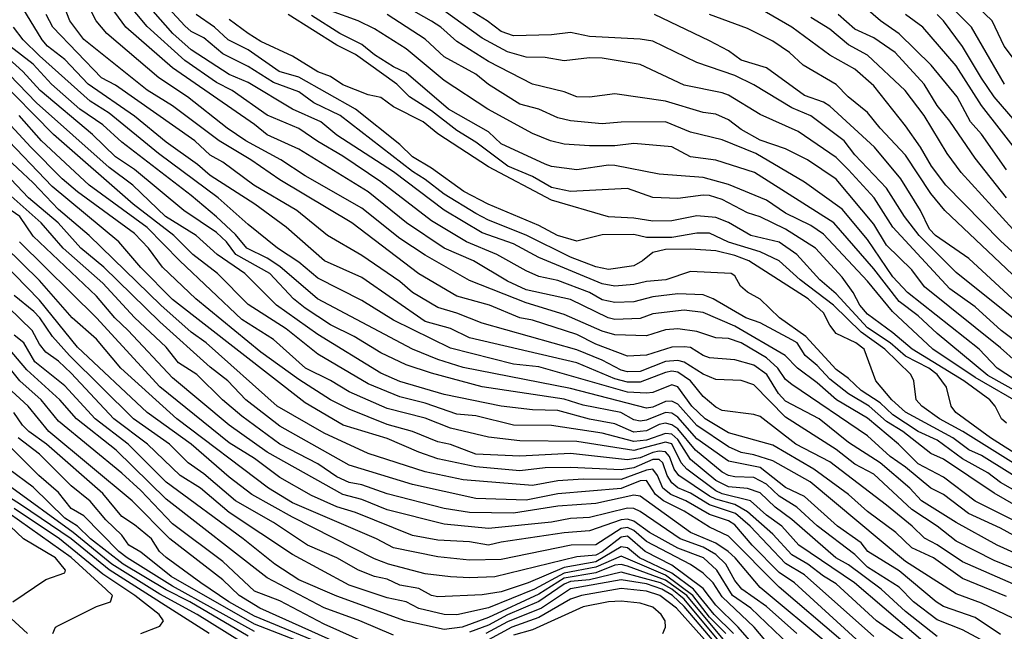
# Model space of a CAD drawing. Header units: metres. Extents: x -51132 to -49532, y -231222 to -229437.
# Tile 659 of 691: x -50161 to -50083, y -229675 to -229627. Entities that reach past the tile are written whole.
import ezdxf

# ---------------------------------------------------------------- set-up
doc = ezdxf.new("R2010")
doc.units = ezdxf.units.M
for name, color, linetype in [('CONTOUR_HALF', 8, 'Continuous'), ('CONTOUR_INDEX', 1, 'Continuous'), ('CONTOUR_INTER', 3, 'Continuous')]:
    doc.layers.add(name, color=color, linetype=linetype)

msp = doc.modelspace()

# ---------------------------------------------------------------- linework, layer by layer
at = {"layer": 'CONTOUR_HALF'}
for points, elevation in [([(-50080.08, -229663.963), (-50084.58, -229661.166), (-50085.58, -229660.728), (-50086.837, -229659.759), (-50090.58, -229657.738), (-50091.673, -229656.759), (-50092.934, -229655.259), (-50093.846, -229652.759), (-50094.518, -229652.259), (-50096.08, -229651.498), (-50096.58, -229650.859), (-50097.08, -229649.866), (-50098.277, -229648.759), (-50102.968, -229645.759), (-50104.08, -229645.333), (-50105.58, -229644.964), (-50107.58, -229644.831), (-50109.58, -229644.866), (-50110.58, -229645.09), (-50111.383, -229645.759), (-50112.08, -229646.147), (-50114.08, -229646.436), (-50115.08, -229646.226), (-50117.08, -229645.477), (-50120.58, -229643.729), (-50123.58, -229642.528), (-50124.58, -229642.009), (-50127.08, -229640.491), (-50128.58, -229639.311), (-50129.58, -229638.693), (-50135.316, -229634.259), (-50137.394, -229633.259), (-50138.58, -229632.373), (-50140.58, -229631.641), (-50142.58, -229630.371), (-50144.58, -229629.36), (-50146.08, -229628.108), (-50147.08, -229627.591), (-50147.58, -229627.157), (-50151.164, -229623.259)], 56.5), ([(-50079.03, -229666.759), (-50083.58, -229664.163), (-50087.58, -229661.458), (-50088.58, -229661.019), (-50090.798, -229659.259), (-50092.08, -229658.481), (-50093.464, -229657.259), (-50095.08, -229656.299), (-50096.58, -229655.122), (-50097.58, -229654.034), (-50098.512, -229653.259), (-50099.161, -229652.259), (-50099.58, -229652.008), (-50102.08, -229650.671), (-50103.214, -229650.259), (-50105.788, -229648.759), (-50106.58, -229648.455), (-50108.58, -229648.366), (-50110.58, -229648.601), (-50112.08, -229648.99), (-50113.58, -229649.068), (-50114.58, -229648.832), (-50115.587, -229648.259), (-50118.08, -229647.311), (-50119.58, -229646.984), (-50120.58, -229646.56), (-50122.921, -229645.259), (-50125.301, -229644.259), (-50128.08, -229642.576), (-50132.08, -229639.514), (-50135.08, -229637.48), (-50137.08, -229636.311), (-50138.58, -229635.268), (-50141.08, -229634.229), (-50143.854, -229632.259), (-50145.08, -229631.628), (-50147.58, -229629.902), (-50150.58, -229627.209), (-50153.033, -229624.259)], 55.5), ([(-50078.08, -229669.664), (-50083.08, -229666.919), (-50085.612, -229665.759), (-50087.58, -229664.263), (-50088.58, -229663.758), (-50090.58, -229662.093), (-50091.788, -229661.259), (-50093.58, -229659.601), (-50099.58, -229655.559), (-50100.08, -229655.138), (-50100.678, -229654.259), (-50101.58, -229653.44), (-50103.58, -229652.253), (-50104.58, -229651.916), (-50105.58, -229651.854), (-50107.08, -229651.346), (-50108.58, -229651.147), (-50109.58, -229651.212), (-50111.08, -229651.682), (-50113.58, -229651.623), (-50114.58, -229651.316), (-50117.58, -229650), (-50120.58, -229649.073), (-50125.08, -229647.325), (-50128.58, -229645.302), (-50130.58, -229643.983), (-50133.58, -229641.593), (-50138.08, -229639.039), (-50139.995, -229637.759), (-50142.761, -229636.259), (-50144.247, -229635.259), (-50147.382, -229632.759), (-50149.642, -229631.259), (-50153.766, -229627.759), (-50154.6, -229626.759), (-50155.58, -229624.832)], 54.5), ([(-50082.76, -229631.759), (-50085.353, -229627.259), (-50087.879, -229624.759)], 65.5), ([(-50079.704, -229647.259), (-50083.08, -229644.16), (-50087.388, -229639.759), (-50088.52, -229638.259), (-50089.397, -229636.759), (-50090.58, -229635.08), (-50093.08, -229631.89), (-50094.58, -229630.575), (-50096.58, -229629.464), (-50099.58, -229627.265), (-50102.08, -229625.797)], 62.5), ([(-50080.58, -229670.699), (-50083.58, -229669.494), (-50086.58, -229667.957), (-50088.08, -229666.754), (-50090.08, -229665.456), (-50093.08, -229662.639), (-50094.58, -229661.857), (-50096.08, -229660.684), (-50100.08, -229658.146), (-50102.58, -229655.568), (-50103.58, -229655.223), (-50105.58, -229655.149), (-50106.58, -229654.732), (-50108.08, -229653.778), (-50108.58, -229653.649), (-50109.58, -229653.715), (-50111.58, -229654.526), (-50112.58, -229654.531), (-50113.08, -229654.408), (-50114.58, -229653.615), (-50116.58, -229652.8), (-50124.08, -229650.68), (-50126.08, -229649.891), (-50127.58, -229649.455), (-50129.58, -229648.259), (-50130.58, -229647.399), (-50133.58, -229645.329), (-50136.314, -229643.759), (-50138.724, -229641.759), (-50142.145, -229639.759), (-50144.58, -229637.936), (-50145.58, -229637.401), (-50146.802, -229636.259), (-50153.08, -229631.858), (-50154.181, -229631.259), (-50158.042, -229627.259), (-50158.566, -229626.259)], 53.5), ([(-50079.08, -229662.805), (-50083.861, -229659.759), (-50086.595, -229657.759), (-50086.968, -229657.259), (-50087.342, -229655.759), (-50088.077, -229654.759), (-50088.743, -229654.259), (-50090.58, -229653.303), (-50091.804, -229652.259), (-50093.58, -229651.052), (-50096.08, -229648.357), (-50097.372, -229647.259), (-50099.174, -229645.259), (-50100.58, -229644.287), (-50102.812, -229643.759), (-50104.58, -229642.713), (-50105.58, -229642.327), (-50107.08, -229642.197), (-50109.08, -229642.578), (-50110.58, -229642.604), (-50112.08, -229642.37), (-50114.08, -229642.282), (-50118.58, -229640.958), (-50123.58, -229638.311), (-50127.58, -229635.691), (-50128.729, -229634.759), (-50131.08, -229633.576), (-50132.08, -229632.817), (-50133.08, -229632.607), (-50135.08, -229631.831), (-50136.08, -229631.151), (-50137.08, -229630.786), (-50139.08, -229629.546), (-50141.58, -229628.38), (-50142.587, -229627.759), (-50144.08, -229626.643)], 57.5), ([(-50081.151, -229657.259), (-50085.08, -229654.993), (-50088.424, -229652.759), (-50091.612, -229649.759), (-50093.58, -229647.375), (-50097.08, -229643.637), (-50098.08, -229642.959), (-50100.08, -229641.988), (-50101.58, -229640.966), (-50104.58, -229639.707), (-50106.58, -229639.147), (-50110.08, -229638.897), (-50113.58, -229638.213), (-50114.08, -229638.189), (-50116.58, -229638.556), (-50118.58, -229638.298), (-50119.08, -229638.11), (-50122.58, -229636.483), (-50123.58, -229635.545), (-50126.738, -229633.759), (-50130.08, -229630.87), (-50131.08, -229630.391), (-50132.58, -229629.435), (-50133.58, -229628.624), (-50135.338, -229627.759), (-50137.58, -229626.335)], 58.5), ([(-50078.08, -229657.681), (-50083.332, -229654.259), (-50084.751, -229652.759), (-50090.43, -229648.259), (-50091.58, -229647.033), (-50093.58, -229644.078), (-50095.58, -229641.653), (-50098.58, -229639.54), (-50102.426, -229637.259), (-50105.08, -229636.178), (-50107.58, -229635.571), (-50109.58, -229634.757), (-50113.08, -229634.771), (-50114.58, -229634.906), (-50117.08, -229634.662), (-50118.08, -229634.422), (-50119.58, -229633.755), (-50121.08, -229633.355), (-50123.58, -229631.787), (-50124.58, -229630.981), (-50127.08, -229629.602), (-50128.58, -229628.212), (-50131.58, -229626.259)], 59.5), ([(-50078.08, -229654.988), (-50083.011, -229651.259), (-50085.08, -229649.402), (-50087.08, -229647.984), (-50091.58, -229643.095), (-50093.063, -229640.759), (-50095.08, -229638.548), (-50096.08, -229637.572), (-50099.08, -229635.527), (-50102.08, -229634.164), (-50104.58, -229632.646), (-50105.08, -229632.448), (-50108.08, -229631.847), (-50111.58, -229630.224), (-50114.58, -229629.707), (-50115.58, -229629.689), (-50117.58, -229629.925), (-50119.08, -229629.664), (-50120.58, -229629.643), (-50122.08, -229629.204), (-50124.08, -229628.128), (-50127.08, -229625.958)], 60.5), ([(-50082.116, -229648.759), (-50085.58, -229645.583), (-50088.217, -229643.759), (-50088.686, -229643.259), (-50089.408, -229641.759), (-50090.952, -229639.259), (-50093.025, -229636.759), (-50096.58, -229633.519), (-50097.08, -229633.193), (-50098.58, -229632.671), (-50101.58, -229630.476), (-50103.58, -229629.856), (-50104.58, -229629.128), (-50106.08, -229628.334), (-50110.445, -229626.259)], 61.5), ([(-50082.58, -229640.765), (-50085.08, -229637.636), (-50087.08, -229634.698), (-50088.08, -229633.453), (-50089.105, -229631.759), (-50091.408, -229629.259), (-50093.08, -229628.097), (-50094.58, -229627.407), (-50095.922, -229626.259)], 63.5), ([(-50081.23, -229637.759), (-50084.58, -229633.45), (-50086.58, -229630.312), (-50089.208, -229627.259), (-50090.577, -229626.259)], 64.5), ([(-50082.58, -229672.336), (-50086.08, -229670.905), (-50088.376, -229669.259), (-50090.08, -229668.466), (-50091.352, -229667.259), (-50093.58, -229665.598), (-50095.08, -229664.259), (-50097.832, -229662.259), (-50101.08, -229660.34), (-50104.58, -229659.381), (-50106.437, -229658.259), (-50107.49, -229657.259), (-50108.58, -229655.72), (-50109.08, -229655.584), (-50110.58, -229656.17), (-50111.08, -229656.241), (-50112.58, -229656.145), (-50119.58, -229654.161), (-50121.58, -229653.932), (-50126.58, -229652.681), (-50131.08, -229650.441), (-50133.58, -229648.896), (-50137.08, -229647.139), (-50138.58, -229645.862), (-50140.262, -229644.759), (-50142.58, -229642.89), (-50144.953, -229640.759), (-50149.666, -229637.259), (-50153.58, -229634.052), (-50155.08, -229633.113), (-50159.08, -229629.525), (-50160.378, -229628.259), (-50161.133, -229627.259)], 52.5), ([(-50090.58, -229675.857), (-50092.871, -229674.259), (-50096.08, -229671.321), (-50097.08, -229670.721), (-50098.315, -229669.759), (-50099.58, -229669.044), (-50101.08, -229667.402), (-50103.08, -229665.62), (-50104.08, -229665.037), (-50105.58, -229664.635), (-50106.08, -229664.383), (-50108.512, -229662.759), (-50108.873, -229662.259), (-50109.254, -229661.259), (-50109.58, -229660.888), (-50110.08, -229660.819), (-50110.58, -229660.919), (-50111.58, -229661.34), (-50112.58, -229661.503), (-50117.08, -229661.018), (-50121.08, -229661.213), (-50124.58, -229661.072), (-50126.58, -229660.297), (-50127.58, -229660.082), (-50129.58, -229659.258), (-50131.58, -229658.709), (-50134.58, -229657.507), (-50136.067, -229656.759), (-50138.58, -229655.163), (-50141.58, -229652.987), (-50146.711, -229648.759), (-50149.354, -229646.259), (-50150.454, -229644.759), (-50151.58, -229643.601), (-50156.08, -229640.295), (-50157.299, -229639.259), (-50159.787, -229636.759), (-50166.708, -229629.259)], 49.5), ([(-50083.08, -229675.335), (-50085.08, -229673.995), (-50087.58, -229673.117), (-50088.16, -229672.759), (-50091.08, -229670.297), (-50093.562, -229668.759), (-50094.08, -229668.087), (-50095.953, -229666.759), (-50098.58, -229664.415), (-50100.08, -229663.704), (-50102.08, -229662.123), (-50104.58, -229661.613), (-50107.08, -229659.845), (-50108.58, -229658.134), (-50109.08, -229657.814), (-50109.58, -229657.77), (-50111.08, -229658.374), (-50111.58, -229658.444), (-50112.08, -229658.336), (-50113.111, -229657.759), (-50116.08, -229657.187), (-50117.58, -229656.714), (-50124.08, -229655.729), (-50128.08, -229654.637), (-50130.08, -229653.977), (-50132.08, -229653.051), (-50134.187, -229651.759), (-50136.08, -229650.82), (-50138.08, -229649.515), (-50139.006, -229648.759), (-50140.864, -229646.759), (-50143.554, -229645.259), (-50144.297, -229644.259), (-50145.08, -229643.517), (-50147.674, -229641.759), (-50151.58, -229638.522), (-50153.08, -229637.523), (-50154.883, -229635.759), (-50159.026, -229632.259), (-50160.414, -229630.759), (-50162.08, -229629.273)], 51.5), ([(-50088.08, -229675.509), (-50090.58, -229673.526), (-50092.5, -229671.759), (-50095.08, -229669.828), (-50096.083, -229669.259), (-50099.58, -229666.231), (-50100.882, -229665.259), (-50102.08, -229664.123), (-50103.08, -229663.774), (-50104.58, -229663.645), (-50105.58, -229663.14), (-50107.58, -229661.492), (-50108.58, -229659.899), (-50109.08, -229659.484), (-50109.58, -229659.419), (-50111.08, -229659.954), (-50112.08, -229660.071), (-50114.58, -229659.402), (-50118.58, -229658.78), (-50121.58, -229658.764), (-50124.58, -229658.035), (-50126.08, -229657.887), (-50128.58, -229657.034), (-50130.58, -229656.53), (-50133.08, -229655.495), (-50137.08, -229653.143), (-50139.58, -229651.144), (-50142.58, -229649.225), (-50145.003, -229646.759), (-50146.947, -229645.259), (-50148.455, -229643.759), (-50151.692, -229641.259), (-50157.992, -229635.759), (-50162.58, -229631.121)], 50.5), ([(-50093.884, -229676.259), (-50099.376, -229671.259), (-50100.58, -229670.423), (-50102.706, -229668.259), (-50104.08, -229666.646), (-50104.58, -229666.334), (-50106.08, -229665.829), (-50107.956, -229664.759), (-50109.144, -229664.259), (-50109.768, -229663.759), (-50110.194, -229662.759), (-50110.58, -229662.253), (-50111.08, -229662.33), (-50113.08, -229663.07), (-50116.08, -229663.034), (-50118.08, -229663.184), (-50120.08, -229663.533), (-50125.58, -229663.106), (-50128.58, -229662.474), (-50133.08, -229660.999), (-50136.58, -229659.407), (-50140.287, -229657.259), (-50145.903, -229652.259), (-50147.08, -229651.399), (-50149.5, -229649.259), (-50155.171, -229643.759), (-50157.58, -229641.694), (-50159.58, -229639.585), (-50162.058, -229637.259)], 48.5), ([(-50096.58, -229676.212), (-50102.08, -229671.608), (-50104.065, -229669.259), (-50104.624, -229668.759), (-50105.58, -229668.099), (-50107.58, -229667.252), (-50111.58, -229664.396), (-50112.08, -229664.313), (-50115.08, -229664.965), (-50118.08, -229665.183), (-50121.58, -229665.743), (-50125.08, -229665.692), (-50127.08, -229665.366), (-50131.58, -229664.202), (-50133.58, -229663.487), (-50134.58, -229663.313), (-50135.58, -229662.859), (-50137.08, -229661.816), (-50140.08, -229660.26), (-50143.08, -229658.061), (-50144.614, -229656.759), (-50146.639, -229654.759), (-50148.08, -229653.844), (-50149.08, -229652.604), (-50151.58, -229650.231), (-50154.08, -229647.533), (-50157.219, -229644.759), (-50158.948, -229642.759), (-50161.58, -229640.429)], 47.5), ([(-50098.58, -229677.316), (-50102.83, -229673.259), (-50104.26, -229672.259), (-50105.507, -229670.259), (-50106.561, -229669.259), (-50108.58, -229668.502), (-50110.833, -229667.259), (-50112.08, -229666.357), (-50112.58, -229666.213), (-50113.08, -229666.266), (-50115.58, -229667.145), (-50117.58, -229667.303), (-50122.58, -229668.027), (-50123.58, -229668.272), (-50125.08, -229667.996), (-50127.58, -229667.872), (-50129.58, -229667.503), (-50134.08, -229665.674), (-50135.58, -229665.23), (-50137.58, -229664.332), (-50140.08, -229662.916), (-50142.08, -229661.409), (-50144.08, -229660.161), (-50149.58, -229655.726), (-50154.58, -229650.275), (-50160.681, -229644.259)], 46.5), ([(-50101.637, -229677.259), (-50103.831, -229674.759), (-50105.58, -229673.011), (-50106.58, -229671.707), (-50109.08, -229669.857), (-50111.186, -229668.759), (-50112.58, -229667.542), (-50113.08, -229667.646), (-50114.58, -229668.807), (-50115.08, -229669.047), (-50116.58, -229669.184), (-50123.08, -229670.762), (-50125.08, -229670.858), (-50126.58, -229670.785), (-50128.58, -229670.528), (-50131.489, -229669.759), (-50132.58, -229669.354), (-50139.08, -229666.055), (-50142.29, -229664.259), (-50144.08, -229662.882), (-50147.085, -229660.259), (-50150.566, -229657.759), (-50156.08, -229652.582), (-50159.08, -229648.861), (-50163.08, -229644.807)], 45.5), ([(-50104.794, -229675.259), (-50106.08, -229673.966), (-50107.4, -229672.259), (-50109.58, -229670.645), (-50113.08, -229669.145), (-50115.08, -229670.02), (-50117.58, -229670.481), (-50119.927, -229671.759), (-50123.58, -229673.233), (-50126.08, -229673.78), (-50127.08, -229673.756), (-50129.08, -229673.274), (-50130.08, -229672.759), (-50131.58, -229672.429), (-50134.58, -229671.422), (-50139.08, -229669), (-50144.08, -229665.685), (-50146.35, -229663.759), (-50147.964, -229662.759), (-50150.535, -229660.259), (-50153.207, -229658.259), (-50156.58, -229654.645), (-50157.58, -229653.688), (-50158.58, -229652.983), (-50159.08, -229652.364), (-50159.673, -229651.259), (-50161.58, -229649.42)], 44.5), ([(-50131.08, -229675.404), (-50133.736, -229674.259), (-50136.58, -229673.216), (-50141.08, -229670.845), (-50149.08, -229664.614), (-50153.034, -229660.759), (-50156.149, -229658.259), (-50157.479, -229656.759), (-50160.08, -229654.377), (-50161.58, -229652.631)], 43.5), ([(-50134.963, -229676.259), (-50141.665, -229673.259), (-50143.282, -229672.259), (-50144.58, -229670.999), (-50148.766, -229667.759), (-50151.75, -229664.759), (-50158.338, -229659.259), (-50159.997, -229657.259), (-50161.614, -229655.759)], 42.5), ([(-50135.58, -229677.053), (-50142.08, -229674.51), (-50148.66, -229670.759), (-50151.08, -229668.814), (-50152.012, -229668.259), (-50152.58, -229667.481), (-50153.849, -229666.259), (-50155.08, -229664.794), (-50156.58, -229663.563), (-50159.08, -229661.062), (-50160.779, -229659.759)], 41.5), ([(-50142.58, -229675.468), (-50147.2, -229672.759), (-50149.08, -229671.807), (-50152.457, -229669.759), (-50155.045, -229667.759), (-50156.08, -229666.771), (-50157.08, -229666.118), (-50159.58, -229663.686), (-50161.513, -229662.259)], 40.5), ([(-50145.665, -229675.259), (-50153.58, -229670.216), (-50156.58, -229667.758), (-50160.58, -229665.038), (-50163.441, -229663.259)], 39.5), ([(-50158.034, -229675.259), (-50157.825, -229674.759), (-50157.58, -229674.623), (-50154.58, -229673.122), (-50153.467, -229672.759), (-50153.326, -229672.259), (-50153.831, -229671.759), (-50156.58, -229669.255), (-50161.484, -229665.759)], 38.5), ([(-50104.161, -229677.259), (-50108.08, -229672.554), (-50109.08, -229671.744), (-50109.969, -229671.259), (-50113.08, -229670.392), (-50115.58, -229671.015), (-50117.08, -229671.152), (-50117.58, -229671.348), (-50119.58, -229672.74), (-50122.08, -229673.787), (-50123.58, -229674.612), (-50125.08, -229675.159)], 43.5), ([(-50105.58, -229676.736), (-50108.702, -229673.259), (-50110.011, -229672.259), (-50111.08, -229671.914), (-50113.08, -229671.704), (-50116.212, -229672.259), (-50117.08, -229672.537), (-50119.58, -229673.989), (-50121.733, -229674.759), (-50123.58, -229675.759)], 42.5)]:
    msp.add_lwpolyline(points, dxfattribs=dict(at, elevation=elevation))
at = {"layer": 'CONTOUR_INDEX'}
for points, elevation in [([(-50080.58, -229667.04), (-50085.08, -229664.792), (-50087.58, -229662.877), (-50089.58, -229661.818), (-50091.135, -229660.259), (-50093.58, -229658.223), (-50096.047, -229656.759), (-50097.58, -229655.409), (-50099.127, -229654.259), (-50100.107, -229653.259), (-50104.08, -229650.94), (-50106.58, -229649.84), (-50108.08, -229649.653), (-50110.58, -229649.964), (-50111.58, -229650.315), (-50113.58, -229650.398), (-50114.096, -229650.259), (-50117.08, -229648.829), (-50120.58, -229648.061), (-50122.08, -229647.353), (-50124.747, -229645.759), (-50127.08, -229644.741), (-50130.063, -229642.759), (-50133.08, -229640.289), (-50138.58, -229636.902), (-50141.08, -229635.77), (-50142.08, -229634.967), (-50148.58, -229630.482), (-50152.247, -229627.259), (-50154.084, -229624.759)], 55), ([(-50081.817, -229653.759), (-50083.08, -229652.657), (-50089.08, -229647.819), (-50090.08, -229646.456), (-50092.08, -229644.507), (-50093.08, -229642.864), (-50096.08, -229639.283), (-50098.334, -229637.759), (-50100.08, -229636.88), (-50102.08, -229636.211), (-50103.58, -229635.371), (-50104.58, -229634.585), (-50105.58, -229634.143), (-50106.58, -229634.007), (-50109.58, -229633.108), (-50113.58, -229632.537), (-50115.58, -229632.786), (-50116.58, -229632.763), (-50117.58, -229632.364), (-50120.097, -229631.759), (-50123.58, -229629.972), (-50126.08, -229628.385), (-50127.349, -229627.259), (-50128.08, -229626.775), (-50132.08, -229624.476)], 60), ([(-50078.58, -229638.539), (-50083.557, -229632.759), (-50084.58, -229631.307), (-50086.08, -229628.791), (-50087.58, -229626.757), (-50088.08, -229626.254)], 65), ([(-50087.58, -229677.273), (-50094.624, -229671.259), (-50099.028, -229668.259), (-50100.375, -229666.759), (-50101.58, -229665.889), (-50102.844, -229664.759), (-50105.08, -229664.201), (-50105.58, -229663.963), (-50107.888, -229662.259), (-50108.329, -229661.759), (-50109.08, -229660.254), (-50109.58, -229660.124), (-50112.08, -229660.772), (-50116.58, -229660.058), (-50121.08, -229660.001), (-50123.58, -229659.721), (-50126.58, -229659.005), (-50128.58, -229658.225), (-50131.58, -229657.45), (-50134.58, -229656.118), (-50136.08, -229655.22), (-50138.038, -229654.259), (-50140.58, -229651.99), (-50143.08, -229650.393), (-50147.994, -229645.759), (-50150.58, -229643.123), (-50155.161, -229639.759), (-50158.927, -229636.259), (-50160.691, -229634.259)], 50), ([(-50104.197, -229675.259), (-50105.725, -229673.759), (-50107.36, -229671.759), (-50109.08, -229670.486), (-50111.612, -229669.259), (-50112.58, -229668.467), (-50113.08, -229668.399), (-50115.08, -229669.574), (-50117.58, -229670.04), (-50120.435, -229671.259), (-50122.58, -229671.963), (-50124.08, -229672.21), (-50127.58, -229672.346), (-50128.08, -229672.251), (-50129.08, -229671.688), (-50130.58, -229671.422), (-50131.58, -229670.97), (-50132.58, -229670.742), (-50133.842, -229670.259), (-50135.58, -229669.259), (-50137.884, -229668.259), (-50140.58, -229666.472), (-50143.58, -229664.768), (-50146.08, -229662.615), (-50147.334, -229661.759), (-50148.806, -229660.259), (-50151.652, -229658.259), (-50156.728, -229653.259), (-50158.073, -229651.759), (-50159.062, -229650.259), (-50159.539, -229649.759), (-50161.08, -229648.495)], 45), ([(-50142.08, -229676.572), (-50146.623, -229673.759), (-50149.58, -229672.14), (-50153.362, -229669.759), (-50156.414, -229667.259), (-50161.58, -229663.527)], 40)]:
    msp.add_lwpolyline(points, dxfattribs=dict(at, elevation=elevation))
at = {"layer": 'CONTOUR_INTER'}
for points, elevation in [([(-50072.276, -229673.259), (-50083.343, -229668.259), (-50086.58, -229666.467), (-50089.322, -229664.759), (-50090.229, -229663.759), (-50092.58, -229661.752), (-50095.08, -229660.141), (-50097.402, -229658.259), (-50100.08, -229656.862), (-50100.637, -229656.259), (-50101.554, -229654.759), (-50102.58, -229654.016), (-50104.08, -229653.586), (-50106.08, -229653.428), (-50106.58, -229653.252), (-50107.58, -229652.622), (-50108.08, -229652.57), (-50109.08, -229652.583), (-50111.08, -229653.229), (-50112.58, -229653.295), (-50115.08, -229652.364), (-50116.58, -229651.591), (-50120.08, -229650.464), (-50121.08, -229650.265), (-50123.485, -229649.259), (-50126.08, -229648.543), (-50129.08, -229646.782), (-50134.391, -229642.759), (-50140.08, -229639.347), (-50142.373, -229637.759), (-50144.879, -229636.259), (-50148.58, -229633.492), (-50150.58, -229632.249), (-50155.58, -229628.244), (-50156.693, -229626.759), (-50158.029, -229623.259)], 54), ([(-50080.08, -229665.007), (-50083.08, -229663.311), (-50084.08, -229662.55), (-50086.08, -229661.42), (-50088.08, -229659.953), (-50089.58, -229659.275), (-50091.58, -229657.938), (-50092.58, -229657.003), (-50094.08, -229656.034), (-50095.08, -229655.076), (-50096.08, -229654.366), (-50098.474, -229651.759), (-50100.552, -229650.259), (-50102.08, -229648.792), (-50103.08, -229648.226), (-50103.622, -229647.759), (-50104.08, -229646.946), (-50104.378, -229646.759), (-50107.58, -229646.598), (-50109.539, -229647.259), (-50111.08, -229647.391), (-50112.08, -229647.623), (-50113.58, -229647.769), (-50114.58, -229647.58), (-50119.58, -229645.485), (-50121.58, -229644.409), (-50124.08, -229643.552), (-50127.08, -229641.757), (-50131.08, -229638.72), (-50135.58, -229635.8), (-50136.828, -229634.759), (-50139.08, -229633.761), (-50142.58, -229631.631), (-50144.08, -229631.016), (-50147.08, -229629.061), (-50148.534, -229627.759), (-50152.059, -229623.759)], 56), ([(-50078.628, -229634.259), (-50082.78, -229628.759), (-50083.717, -229626.759), (-50086.58, -229624.014)], 66), ([(-50077.58, -229673.297), (-50086.08, -229669.594), (-50088.08, -229668.232), (-50089.08, -229667.713), (-50090.044, -229666.759), (-50092.08, -229665.111), (-50096.58, -229661.672), (-50099.246, -229660.259), (-50102.08, -229658.076), (-50102.58, -229657.916), (-50105.08, -229657.603), (-50105.58, -229657.35), (-50106.58, -229656.486), (-50107.583, -229655.259), (-50108.58, -229654.572), (-50109.08, -229654.48), (-50109.58, -229654.594), (-50111.58, -229655.372), (-50112.58, -229655.373), (-50113.58, -229655.1), (-50116.58, -229653.833), (-50125.08, -229651.854), (-50126.58, -229651.103), (-50128.58, -229650.549), (-50133.58, -229647.079), (-50136.531, -229645.759), (-50139.58, -229643.098), (-50142.066, -229641.259), (-50145.58, -229638.997), (-50146.58, -229638.128), (-50149.08, -229636.367), (-50151.58, -229634.298), (-50155.226, -229631.759), (-50157.08, -229629.826), (-50158.463, -229628.759), (-50158.886, -229628.259), (-50160.406, -229625.759)], 53), ([(-50079.004, -229652.759), (-50086.58, -229646.682), (-50089.497, -229643.759), (-50090.666, -229642.259), (-50092.08, -229640.013), (-50094.58, -229637.366), (-50095.429, -229636.259), (-50098.08, -229634.287), (-50099.58, -229633.647), (-50102.58, -229631.814), (-50104.08, -229631.089), (-50107.08, -229630.041), (-50110.58, -229628.365), (-50111.58, -229628.196), (-50115.58, -229627.987), (-50117.08, -229627.673), (-50118.58, -229627.871), (-50121.58, -229627.945), (-50122.58, -229627.587), (-50123.688, -229626.759), (-50126.08, -229625.285)], 61), ([(-50082.58, -229638.561), (-50084.58, -229635.734), (-50085.45, -229634.759), (-50086.507, -229632.759), (-50088.553, -229630.259), (-50091.08, -229627.789), (-50092.554, -229626.759), (-50094.301, -229625.259)], 64), ([(-50079.08, -229663.616), (-50086.048, -229659.259), (-50087.892, -229658.259), (-50089.303, -229657.259), (-50089.737, -229656.759), (-50089.914, -229655.259), (-50090.162, -229654.759), (-50092.207, -229652.759), (-50094.08, -229651.406), (-50096.278, -229649.259), (-50098.918, -229647.259), (-50100.58, -229645.768), (-50102.08, -229645.052), (-50104.58, -229644.275), (-50106.08, -229643.576), (-50107.08, -229643.572), (-50109.08, -229643.905), (-50111.08, -229643.9), (-50112.08, -229643.684), (-50114.58, -229643.71), (-50116.58, -229644.194), (-50118.123, -229643.759), (-50119.58, -229642.946), (-50123.591, -229641.259), (-50125.529, -229640.259), (-50128.08, -229638.411), (-50129.58, -229637.523), (-50130.58, -229636.548), (-50134.08, -229633.744), (-50138.58, -229631.22), (-50140.137, -229630.759), (-50142.58, -229629.04), (-50144.161, -229628.259), (-50145.243, -229627.259), (-50146.692, -229626.259)], 57), ([(-50082.58, -229658.597), (-50082.994, -229658.259), (-50083.487, -229657.259), (-50083.907, -229656.759), (-50085.964, -229655.259), (-50090.054, -229652.759), (-50091.58, -229651.451), (-50093.58, -229649.982), (-50094.191, -229649.259), (-50094.715, -229648.259), (-50095.58, -229647.047), (-50097.695, -229644.759), (-50100.08, -229643.25), (-50102.08, -229642.277), (-50103.08, -229641.963), (-50105.08, -229640.906), (-50106.08, -229640.589), (-50106.58, -229640.555), (-50108.58, -229640.832), (-50110.58, -229640.752), (-50112.58, -229640.025), (-50117.08, -229640.256), (-50118.58, -229639.948), (-50120.08, -229639.091), (-50122.05, -229638.259), (-50124.58, -229636.362), (-50126.08, -229635.428), (-50128.08, -229633.893), (-50129.817, -229632.759), (-50130.822, -229631.759), (-50134.08, -229629.428), (-50135.58, -229628.673), (-50139.423, -229626.259)], 58), ([(-50081.08, -229656.499), (-50084.08, -229654.831), (-50088.08, -229651.511), (-50089.58, -229650.108), (-50091.08, -229648.963), (-50093.08, -229646.396), (-50096.258, -229642.759), (-50102.526, -229638.759), (-50105.58, -229637.79), (-50107.58, -229637.526), (-50109.08, -229636.734), (-50112.08, -229636.462), (-50113.58, -229636.645), (-50115.58, -229636.644), (-50117.58, -229636.53), (-50118.662, -229636.259), (-50120.08, -229635.662), (-50123.633, -229633.759), (-50127.08, -229631.475), (-50130.08, -229628.984), (-50132.58, -229627.381), (-50133.885, -229626.759), (-50136.08, -229625.976)], 59), ([(-50081.132, -229647.759), (-50087.482, -229641.759), (-50088.58, -229640.422), (-50090.58, -229637.389), (-50092.593, -229635.259), (-50093.58, -229633.999), (-50095.116, -229632.759), (-50096.08, -229631.796), (-50098.675, -229630.259), (-50099.753, -229629.259), (-50101.08, -229628.368), (-50103.08, -229627.349), (-50106.08, -229626.263)], 62), ([(-50082.089, -229643.259), (-50086.191, -229638.759), (-50087.275, -229637.259), (-50089.119, -229634.259), (-50090.606, -229632.259), (-50093.58, -229629.481), (-50095.08, -229628.667), (-50096.58, -229627.42), (-50098.08, -229626.497)], 63), ([(-50082.08, -229674.044), (-50084.58, -229672.864), (-50086.58, -229672.109), (-50090.58, -229669.551), (-50098.127, -229663.259), (-50101.08, -229661.58), (-50102.58, -229661.112), (-50103.58, -229660.942), (-50104.58, -229660.469), (-50107.08, -229658.805), (-50108.58, -229657.111), (-50109.08, -229656.857), (-50109.58, -229656.897), (-50110.58, -229657.337), (-50111.08, -229657.414), (-50117.08, -229655.87), (-50125.58, -229654.19), (-50127.58, -229653.577), (-50129.58, -229652.739), (-50137.106, -229648.759), (-50140.08, -229646.194), (-50141.08, -229645.543), (-50142.697, -229644.759), (-50143.58, -229643.66), (-50145.08, -229642.269), (-50147.08, -229640.585), (-50152.58, -229636.358), (-50154.08, -229634.995), (-50155.902, -229633.759), (-50158.135, -229631.759), (-50159.58, -229630.182), (-50161.438, -229628.759)], 52), ([(-50083.58, -229676.304), (-50086.08, -229674.958), (-50088.08, -229674.174), (-50089.955, -229672.759), (-50091.08, -229671.601), (-50093.58, -229669.998), (-50094.58, -229669.011), (-50097.58, -229666.732), (-50099.167, -229665.259), (-50100.58, -229664.394), (-50101.58, -229663.442), (-50102.58, -229662.906), (-50104.08, -229662.846), (-50104.58, -229662.753), (-50105.08, -229662.483), (-50107.206, -229660.759), (-50108.58, -229659.069), (-50109.08, -229658.744), (-50109.58, -229658.613), (-50110.08, -229658.715), (-50111.08, -229659.206), (-50112.08, -229659.334), (-50113.58, -229658.661), (-50115.58, -229658.287), (-50118.08, -229657.606), (-50120.08, -229657.541), (-50122.58, -229657.264), (-50127.08, -229656.327), (-50130.58, -229655.305), (-50132.08, -229654.654), (-50137.08, -229651.588), (-50140.353, -229649.259), (-50142.85, -229646.759), (-50145.026, -229645.259), (-50146.688, -229643.759), (-50149.124, -229642.259), (-50151.699, -229639.759), (-50153.58, -229638.372), (-50159.332, -229633.259), (-50162.215, -229630.259)], 51), ([(-50095.688, -229675.759), (-50100.58, -229671.581), (-50104.58, -229667.563), (-50106.08, -229666.854), (-50108.08, -229665.563), (-50109.715, -229664.759), (-50110.365, -229664.259), (-50111.08, -229663.15), (-50111.58, -229663.161), (-50113.08, -229663.78), (-50118.08, -229664.192), (-50120.58, -229664.699), (-50124.58, -229664.574), (-50129.58, -229663.471), (-50134.58, -229661.944), (-50140.08, -229658.836), (-50142.777, -229656.759), (-50144.184, -229655.259), (-50145.58, -229654.167), (-50149.58, -229650.573), (-50154.002, -229646.259), (-50155.818, -229644.759), (-50157.619, -229642.759), (-50159.955, -229640.759), (-50165.08, -229635.376)], 48), ([(-50093.08, -229675.492), (-50098.58, -229670.606), (-50100.08, -229669.717), (-50102.878, -229666.759), (-50104.038, -229665.759), (-50106.08, -229665.081), (-50107.58, -229664.159), (-50108.58, -229663.726), (-50109.08, -229663.339), (-50109.433, -229662.759), (-50109.775, -229661.759), (-50110.08, -229661.489), (-50110.58, -229661.486), (-50112.08, -229662.132), (-50113.08, -229662.305), (-50117.08, -229662.107), (-50119.08, -229662.132), (-50121.08, -229662.38), (-50124.58, -229662.075), (-50127.58, -229661.424), (-50129.08, -229660.912), (-50131.58, -229659.827), (-50135.056, -229658.759), (-50138.08, -229657.011), (-50148.58, -229648.815), (-50151.08, -229646.286), (-50152.823, -229644.259), (-50158.08, -229639.876), (-50162.08, -229635.713)], 49), ([(-50099.192, -229675.259), (-50101.58, -229673.131), (-50103.534, -229671.759), (-50104.08, -229671.062), (-50104.784, -229669.759), (-50105.58, -229669.014), (-50106.58, -229668.436), (-50108.401, -229667.759), (-50111.58, -229665.595), (-50112.08, -229665.373), (-50112.58, -229665.336), (-50115.58, -229666.07), (-50117.08, -229666.153), (-50118.58, -229666.438), (-50123.58, -229666.947), (-50127.08, -229666.6), (-50131.58, -229665.477), (-50133.58, -229664.657), (-50135.08, -229664.254), (-50141.08, -229660.892), (-50144.08, -229658.763), (-50148.58, -229655.019), (-50152.062, -229651.259), (-50153.132, -229650.259), (-50154.58, -229648.544), (-50159.58, -229643.809), (-50160.65, -229642.259), (-50163.08, -229640.575)], 47), ([(-50100.867, -229676.759), (-50102.547, -229674.759), (-50105.08, -229672.351), (-50105.787, -229671.259), (-50106.58, -229670.472), (-50107.58, -229669.786), (-50111.08, -229667.982), (-50112.08, -229667.113), (-50112.58, -229666.872), (-50113.08, -229666.96), (-50115.08, -229668.24), (-50117.023, -229668.259), (-50122.58, -229669.396), (-50125.08, -229669.46), (-50127.58, -229669.183), (-50131.08, -229668.48), (-50132.417, -229667.759), (-50139.08, -229664.924), (-50140.968, -229663.759), (-50148.237, -229658.259), (-50152.659, -229654.259), (-50154.58, -229651.952), (-50156.502, -229650.259), (-50159.08, -229647.308), (-50163.247, -229643.259)], 46), ([(-50133.08, -229676.069), (-50136.58, -229674.514), (-50140.08, -229672.683), (-50142.08, -229671.907), (-50144.58, -229669.564), (-50148.58, -229666.578), (-50151.08, -229663.929), (-50152.58, -229662.554), (-50157.58, -229658.461), (-50158.965, -229656.759), (-50160.646, -229655.259), (-50163.58, -229651.615)], 43), ([(-50104.08, -229676.815), (-50107.887, -229672.259), (-50109.58, -229671.047), (-50112.58, -229669.919), (-50113.08, -229669.79), (-50113.58, -229669.855), (-50115.08, -229670.455), (-50117.58, -229670.89), (-50119.58, -229672.159), (-50123.58, -229674.003), (-50125.66, -229674.759), (-50127.08, -229674.94), (-50130.181, -229674.259), (-50135.58, -229672.3), (-50138.58, -229671.01), (-50140.476, -229669.759), (-50142.983, -229667.759), (-50149.08, -229663.272), (-50152.062, -229660.259), (-50154.676, -229658.259), (-50157.08, -229655.652), (-50159.47, -229653.759), (-50160.33, -229652.259), (-50161.08, -229651.646)], 44), ([(-50135.58, -229676.572), (-50142.08, -229673.891), (-50144.1, -229672.759), (-50146.33, -229671.259), (-50149.08, -229669.256), (-50149.584, -229668.759), (-50150.24, -229667.759), (-50151.58, -229666.648), (-50152.58, -229665.995), (-50154.08, -229664.166), (-50158.543, -229660.259), (-50159.925, -229659.259), (-50160.424, -229658.759), (-50161.111, -229657.759)], 42), ([(-50142.08, -229675.096), (-50148.58, -229671.505), (-50152.153, -229669.259), (-50152.817, -229668.759), (-50155.58, -229665.944), (-50156.58, -229665.352), (-50157.58, -229664.096), (-50159.135, -229662.759), (-50162.08, -229659.825)], 41), ([(-50151.08, -229675.25), (-50149.58, -229674.691), (-50149.279, -229674.259), (-50149.631, -229673.759), (-50151.548, -229672.259), (-50154.08, -229670.568), (-50157.517, -229667.759), (-50161.08, -229665.36)], 39), ([(-50161.19, -229672.759), (-50158.58, -229670.995), (-50157.08, -229670.464), (-50157.033, -229670.259), (-50157.826, -229669.259), (-50160.354, -229667.759), (-50161.405, -229666.759)], 38), ([(-50104.08, -229677.86), (-50108.08, -229673.13), (-50109.015, -229672.259), (-50109.85, -229671.759), (-50111.08, -229671.33), (-50113.08, -229671.015), (-50117.08, -229671.722), (-50119.38, -229673.259), (-50122.08, -229674.326), (-50123.774, -229675.259)], 43), ([(-50109.78, -229675.259), (-50109.565, -229674.759), (-50109.597, -229674.259), (-50109.906, -229673.759), (-50110.58, -229673.165), (-50111.58, -229672.861), (-50113.08, -229672.688), (-50114.08, -229672.752), (-50116.08, -229673.159), (-50120.08, -229674.971), (-50121.58, -229675.406)], 42), ([(-50160.036, -229675.259), (-50161.678, -229673.759)], 38)]:
    msp.add_lwpolyline(points, dxfattribs=dict(at, elevation=elevation))

doc.saveas('drawing.dxf')
